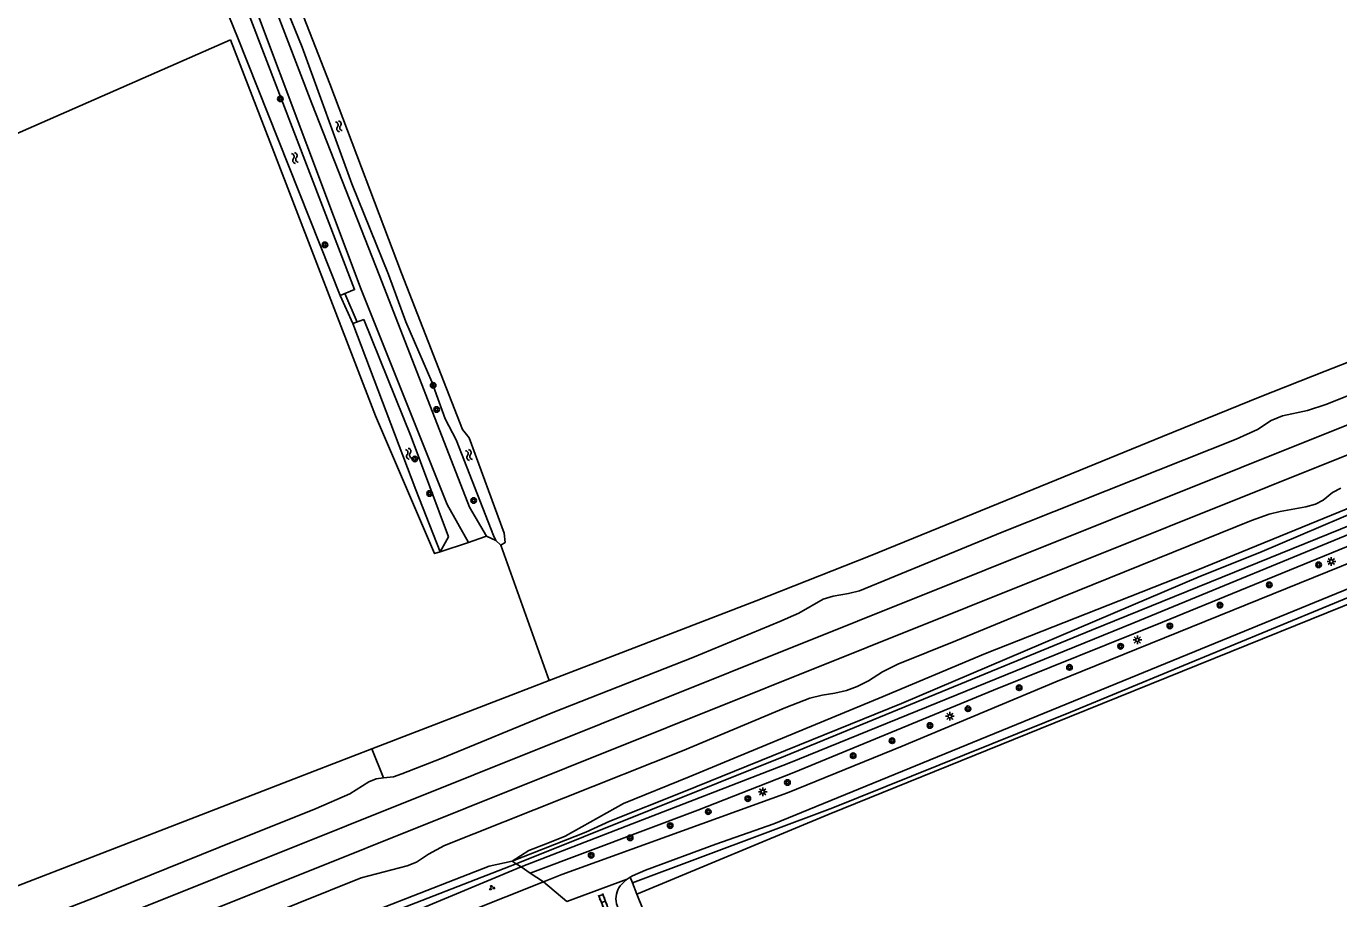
# Model space of a CAD drawing. Extents: x 135999 to 138000, y 396000 to 398501.
# Drawn here: x 136320.6 to 136509.6, y 397320.4 to 397446 of the extents above; entities that cross this region are included whole.
import ezdxf

# ---------------------------------------------------------------- set-up
doc = ezdxf.new("R2010")
doc.units = 0
for name, color, linetype in [('gg-afsc-draadraster', 7, 'Continuous'), ('gg-afsc-hekwerk', 7, 'Continuous'), ('gg-afsc-lijn draadraster', 7, 'Continuous'), ('gg-aspt-spoorlijn', 7, 'Continuous'), ('gg-knt-BGT kruinlijn', 7, 'Continuous'), ('gg-knt-bronhoudergrens', 7, 'Continuous'), ('gg-knt-onverhard', 7, 'Continuous'), ('gg-knt-verharding', 7, 'Continuous'), ('gg-kntw-beschoeiing', 7, 'Continuous'), ('gg-kntw-bovenkant insteek waterloop', 7, 'Continuous'), ('gg-kwrk-duiker nz buis', 7, 'Continuous'), ('gt-grn-groengrens', 7, 'Continuous'), ('gt-symb-boom', 7, 'Continuous'), ('gt-symb-groenvak', 7, 'Continuous'), ('gt-symb-klinker verharding', 7, 'Continuous'), ('gt-symb-lichtmast', 7, 'Continuous'), ('gt-symb-watersymbool', 7, 'Continuous'), ('gx-grn-maaiveld', 7, 'Continuous')]:
    doc.layers.add(name, color=color, linetype=linetype)

# ---------------------------------------------------------------- blocks, each defined once
blk = doc.blocks.new('gt0-BOOM')
at = {"layer": 'gt-symb-boom'}
for radius in [0.4, 0.2]:
    blk.add_circle((0, 0), radius, dxfattribs=at)
blk = doc.blocks.new('gt0-WA')
at = {"layer": 'gt-symb-watersymbool'}
for centre, start, end in [((-0.32, 0.02), 28.0725, 151.9275), ((0.43, 0.42), 208.0725, 331.9275), ((-0.32, -0.43), 28.0725, 151.9275), ((0.43, -0.03), 208.0725, 331.9275)]:
    blk.add_arc(centre, 0.425, start, end, dxfattribs=at)
blk = doc.blocks.new('gt0-LMAST')
at = {"layer": 'gt-symb-lichtmast'}
for p, q in [((-0.18, 0.17), (-0.45, 0.44)), ((-0.01, 0.25), (-0.01, 0.62)), ((0.17, 0.17), (0.44, 0.44)), ((-0.26, 0), (-0.63, 0)), ((-0.18, -0.18), (-0.45, -0.45)), ((-0.01, -0.25), (-0.01, -0.63)), ((0.44, -0.45), (0.17, -0.18)), ((0.24, 0), (0.62, 0))]:
    blk.add_line(p, q, dxfattribs=at)
blk.add_circle((-0.01, 0), 0.25, dxfattribs=at)
blk = doc.blocks.new('gt0-KL1')
at = {"layer": 'gt-symb-klinker verharding'}
for p, q in [((-1.15, 0.3), (1.15, 0.3)), ((-1, -0.3), (-1, 0.3)), ((-0.5, 0.3), (-0.5, 0.45)), ((0, -0.3), (0, 0.3)), ((0.5, 0.3), (0.5, 0.45)), ((1, -0.3), (1, 0.3)), ((-1.15, -0.3), (1.15, -0.3)), ((-0.5, -0.45), (-0.5, -0.3)), ((0.5, -0.45), (0.5, -0.3))]:
    blk.add_line(p, q, dxfattribs=at)
blk = doc.blocks.new('gt0-GRVAK')
at = {"layer": 'gt-symb-groenvak'}
for p, q in [((-0.11, 0.19), (-0.23, 0.24)), ((-0.18, 0.15), (0.09, 0.15)), ((-0.09, 0.21), (-0.16, 0.32)), ((-0.05, 0.21), (-0.05, 0.39)), ((0, 0.21), (0.06, 0.32)), ((0.02, 0.19), (0.13, 0.24)), ((0.26, -0.05), (0.2, 0.06)), ((0.3, -0.05), (0.3, 0.13)), ((0.35, -0.05), (0.41, 0.06)), ((-0.24, -0.23), (-0.36, -0.18)), ((-0.32, -0.26), (-0.05, -0.26)), ((-0.23, -0.21), (-0.29, -0.1)), ((-0.18, -0.2), (-0.18, -0.02)), ((-0.14, -0.21), (-0.07, -0.1)), ((-0.12, -0.23), (0, -0.18)), ((0.24, -0.07), (0.12, -0.02)), ((0.17, -0.11), (0.44, -0.11)), ((0.37, -0.07), (0.49, -0.02))]:
    blk.add_line(p, q, dxfattribs=at)

msp = doc.modelspace()

# ---------------------------------------------------------------- linework, layer by layer
at = {"layer": 'gg-afsc-draadraster'}
msp.add_lwpolyline([(136279.27, 397412.69), (136301.19, 397422.61), (136350.04, 397444.03)], dxfattribs=at)
at = {"layer": 'gg-afsc-hekwerk'}
msp.add_lwpolyline([(136319.62, 397297.73), (136350.34, 397310.3), (136361.43, 397314.92), (136364.26, 397316.11), (136387.27, 397325.08), (136390.59, 397325.81), (136393, 397327.32), (136395.71, 397328.37), (136398.22, 397329.4), (136406.63, 397334.08), (136416.07, 397337.93), (136424.5, 397341.42), (136443.45, 397349.26), (136458.75, 397355.68), (136489.32, 397367.71), (136552.35, 397393.47), (136574.57, 397402.49), (136617.53, 397419.95), (136624.61, 397422.84), (136660.44, 397437.49), (136669.89, 397441.28), (136689.65, 397449.29), (136703.18, 397454.79)], dxfattribs=at)
at = {"layer": 'gg-afsc-lijn draadraster'}
msp.add_lwpolyline([(136279.27, 397412.69), (136301.19, 397422.61), (136350.04, 397444.03)], dxfattribs=at)
at = {"layer": 'gg-aspt-spoorlijn'}
for points in [[(136075.43, 397214.46), (136165.19, 397250.32), (136175.83, 397254.5), (136256.7, 397286.85), (136831.36, 397516.94), (136867.05, 397531.05), (136889.12, 397539.65), (136916.33, 397550.04), (136945.87, 397561.09), (136993.36, 397578.62), (137270.52, 397680.02), (137802.49, 397874.91), (137896.16, 397909.12), (138000, 397947.19)], [(136076.98, 397210.64), (136113.05, 397225.06), (136129.39, 397231.53), (136568.99, 397407.55), (136729.79, 397471.81), (136768.52, 397487.4), (136830.41, 397512.12), (136867.43, 397526.8), (136895.68, 397537.75), (136937.99, 397553.93), (136956.86, 397560.98), (136995.09, 397575.13), (137083.8, 397607.68), (137604.83, 397798.5), (137686.49, 397828.47), (137782.44, 397863.56), (137832.38, 397881.91), (137892.9, 397903.99), (137919.35, 397913.74), (138000, 397943.3)]]:
    msp.add_lwpolyline(points, dxfattribs=at)
at = {"layer": 'gg-knt-BGT kruinlijn'}
for p, q in [((136531.05, 397400.8), (136507.74, 397391.52)), ((136505.13, 397390.64), (136501.5, 397389.88)), ((136507.74, 397391.52), (136505.13, 397390.64)), ((136499.89, 397389.22), (136497.93, 397387.94)), ((136501.5, 397389.88), (136499.89, 397389.22)), ((136497.93, 397387.94), (136494.84, 397386.53)), ((136494.84, 397386.53), (136461.14, 397373.15)), ((136508.72, 397378.84), (136509.93, 397379.48)), ((136504.89, 397376.81), (136506.24, 397377.17)), ((136506.24, 397377.17), (136507.35, 397377.77)), ((136507.35, 397377.77), (136508.72, 397378.84)), ((136497.06, 397374.83), (136499.57, 397375.72)), ((136499.57, 397375.72), (136501.18, 397376.14)), ((136501.18, 397376.14), (136504.89, 397376.81)), ((136469.72, 397363.78), (136497.06, 397374.83)), ((136461.14, 397373.15), (136440.58, 397364.71)), ((136436.81, 397363.95), (136435.36, 397363.48)), ((136439.01, 397364.33), (136436.81, 397363.95)), ((136440.58, 397364.71), (136439.01, 397364.33)), ((136435.36, 397363.48), (136431.86, 397361.47)), ((136454.49, 397357.51), (136469.72, 397363.78)), ((136429.14, 397360.28), (136416.62, 397355.11)), ((136431.86, 397361.47), (136429.14, 397360.28)), ((136446.12, 397354.17), (136454.49, 397357.51)), ((136416.62, 397355.11), (136396.45, 397347.21)), ((136441.88, 397351.76), (136443.9, 397353.04)), ((136443.9, 397353.04), (136446.12, 397354.17)), ((136438.71, 397350.34), (136440.25, 397350.93)), ((136440.25, 397350.93), (136441.88, 397351.76)), ((136430, 397347.89), (136433.45, 397349.23)), ((136433.45, 397349.23), (136435.21, 397349.7)), ((136435.21, 397349.7), (136437.03, 397349.95)), ((136437.03, 397349.95), (136438.71, 397350.34)), ((136396.45, 397347.21), (136380.34, 397340.58)), ((136415.11, 397341.68), (136430, 397347.89)), ((136380.84, 397328.02), (136415.11, 397341.68)), ((136380.34, 397340.58), (136374.67, 397338.34)), ((136371.02, 397337.62), (136369.95, 397337.2)), ((136372.05, 397337.8), (136371.02, 397337.62)), ((136373.47, 397337.91), (136372.05, 397337.8)), ((136374.67, 397338.34), (136373.47, 397337.91)), ((136369.95, 397337.2), (136367.19, 397335.49)), ((136367.19, 397335.49), (136362.37, 397333.38)), ((136362.37, 397333.38), (136348.33, 397327.75)), ((136378.51, 397326.79), (136380.84, 397328.02)), ((136348.33, 397327.75), (136331.13, 397320.81)), ((136376.81, 397325.64), (136378.51, 397326.79)), ((136368.86, 397323.38), (136375.48, 397325.1)), ((136375.48, 397325.1), (136376.81, 397325.64)), ((136348.54, 397315.26), (136368.86, 397323.38)), ((136331.13, 397320.81), (136311.42, 397313.21))]:
    msp.add_line(p, q, dxfattribs=at)
at = {"layer": 'gg-knt-bronhoudergrens'}
for p, q in [((136380.2, 397370.33), (136384.27, 397371.68)), ((136384.27, 397371.68), (136386.62, 397372.46)), ((136386.89, 397372.55), (136388.22, 397371.93))]:
    msp.add_line(p, q, dxfattribs=at)
for points in [[(136739.05, 397457.08), (136700.53, 397441.11), (136662.01, 397425.15), (136623.8, 397408.95), (136524.16, 397368.13), (136468.59, 397345.65), (136436.22, 397332.55), (136408.54, 397321.05)], [(136350.04, 397444.03), (136356.27, 397427.88), (136370.91, 397389.9), (136379.4, 397370.06), (136380.2, 397370.33)]]:
    msp.add_lwpolyline(points, dxfattribs=at)
at = {"layer": 'gg-knt-onverhard'}
msp.add_line((136386.62, 397372.46), (136386.89, 397372.55), dxfattribs=at)
for points in [[(136333.36, 397500), (136346.23, 397468.49), (136353.19, 397449.74), (136368.85, 397408.08), (136381.23, 397377.14), (136384.27, 397371.68)], [(136386.89, 397372.55), (136384.42, 397376.73), (136371.53, 397409.96), (136361.75, 397434.83), (136352.83, 397458.04), (136345.37, 397477.18), (136336.21, 397500)]]:
    msp.add_lwpolyline(points, dxfattribs=at)
at = {"layer": 'gg-knt-verharding'}
for p, q in [((136398.46, 397319.97), (136407.15, 397323.18)), ((136407.15, 397323.18), (136406.6, 397322.72)), ((136407.59, 397323.49), (136407.15, 397323.18))]:
    msp.add_line(p, q, dxfattribs=at)
for points in [[(136419.89, 397328.23), (136428.24, 397331.18), (136509.29, 397364.3)], [(136419.89, 397328.23), (136409.8, 397324.48), (136407.9, 397323.7), (136407.59, 397323.49)], [(136406.27, 397317.86), (136405.62, 397319.63), (136405.55, 397320.01), (136405.52, 397320.38)]]:
    msp.add_lwpolyline(points, dxfattribs=at)
msp.add_arc((136408.57, 397320.39), 3.05, 130.1893, 180.1827, dxfattribs=at)
at = {"layer": 'gg-kntw-beschoeiing'}
msp.add_lwpolyline([(136317.37, 397321.48), (136331.55, 397326.93), (136362.16, 397338.77), (136370.38, 397341.94), (136390.43, 397349.68), (136395.91, 397351.79), (136406.89, 397356.01), (136425.74, 397363.28), (136442.12, 397369.76), (136467.89, 397380.26), (136484.25, 397386.93), (136498.27, 397392.62), (136507.66, 397396.33), (136521.75, 397401.86)], dxfattribs=at)
at = {"layer": 'gg-kntw-bovenkant insteek waterloop'}
for p, q in [((136369.24, 397403.75), (136367.65, 397403.17)), ((136380.2, 397370.33), (136381.42, 397372.48)), ((136388.22, 397371.93), (136388.97, 397371.27))]:
    msp.add_line(p, q, dxfattribs=at)
for points in [[(136365.82, 397407.22), (136351.03, 397444.4), (136344.85, 397459.64), (136328.66, 397500)], [(136331.57, 397500), (136339.58, 397481.03), (136344.87, 397466.35), (136352.73, 397447.56), (136367.9, 397408.06), (136365.82, 397407.22)], [(136337.83, 397500), (136347.49, 397475.45), (136355.27, 397455.5), (136360.36, 397442.95), (136367.49, 397423.27), (136372.77, 397410.26), (136375.27, 397403.42), (136379.01, 397394.8), (136380.94, 397389.44), (136382.53, 397386.42), (136387.88, 397372.66), (136388.22, 397371.93)], [(136388.97, 397371.27), (136389.55, 397371.66), (136389.42, 397373.01), (136384.37, 397386.73), (136383.44, 397387.93), (136374.64, 397410.45), (136364.31, 397437.7), (136353.93, 397464.36), (136348.79, 397477.69), (136339.99, 397500)], [(136381.42, 397372.48), (136376.02, 397386.88), (136369.24, 397403.75)], [(136367.65, 397403.17), (136376.73, 397379.23), (136380.2, 397370.33)]]:
    msp.add_lwpolyline(points, dxfattribs=at)
at = {"layer": 'gg-kwrk-duiker nz buis'}
msp.add_line((136366.47, 397407.48), (136368.28, 397403.4), dxfattribs=at)
at = {"layer": 'gt-grn-groengrens'}
for p, q in [((136367.65, 397403.17), (136365.82, 397407.22)), ((136407.59, 397323.49), (136407.91, 397322.67)), ((136408.54, 397321.05), (136407.91, 397322.67)), ((136409.43, 397318.79), (136408.54, 397321.05))]:
    msp.add_line(p, q, dxfattribs=at)
msp.add_lwpolyline([(136407.91, 397322.67), (136436.78, 397333.45), (136470.96, 397347.26), (136515.6, 397365.67), (136545.14, 397377.83), (136593.4, 397397.68), (136627.13, 397411.5), (136653.08, 397422.01), (136655.93, 397423.15)], dxfattribs=at)
at = {"layer": 'gx-grn-maaiveld'}
for p, q in [((136395.91, 397351.79), (136388.97, 397371.27)), ((136372.05, 397337.8), (136370.38, 397341.94)), ((136391.17, 397325.42), (136390.59, 397325.81)), ((136391.17, 397325.42), (136391.87, 397324.95)), ((136393.18, 397324.07), (136391.87, 397324.95)), ((136395.07, 397322.8), (136384.23, 397318.5)), ((136393.18, 397324.07), (136395.07, 397322.8)), ((136395.07, 397322.8), (136398.46, 397319.97))]:
    msp.add_line(p, q, dxfattribs=at)
for points in [[(136933.51, 397541.63), (136919.22, 397535.79), (136915.14, 397534.96), (136914.03, 397534.61), (136910.36, 397533.15), (136909.3, 397532.66), (136904.46, 397529.76), (136902.77, 397529.02), (136882.77, 397521.15), (136831.99, 397500.22), (136812.46, 397492.35), (136767.42, 397473.9), (136748.33, 397466.12), (136681.54, 397438.62), (136645.6, 397424.15), (136623.46, 397414.82), (136601.25, 397405.8), (136513.81, 397369.77), (136468.89, 397351.61), (136446.75, 397342.32), (136430.24, 397335.61), (136397.75, 397323.87), (136395.07, 397322.8)], [(136768.59, 397477.74), (136663.66, 397435.4), (136592.37, 397406.22), (136514.59, 397374.32), (136480.12, 397360.08), (136430.44, 397339.9), (136391.87, 397324.95)], [(136709.71, 397475.34), (136697.95, 397470.74), (136681.48, 397464.29), (136669.75, 397459.74), (136655.72, 397454.23), (136643.9, 397449.61), (136632.12, 397445), (136620.44, 397440.44), (136606.3, 397434.91), (136589.88, 397428.49), (136578.72, 397424.14), (136568.89, 397420.29), (136549.94, 397412.89), (136535.88, 397407.37), (136521.75, 397401.86), (136507.66, 397396.33), (136498.27, 397392.62), (136484.25, 397386.93), (136467.89, 397380.26), (136442.12, 397369.76), (136425.74, 397363.28), (136406.89, 397356.01), (136395.91, 397351.79)], [(136391.17, 397325.42), (136429.93, 397340.97), (136473.99, 397359.02), (136552.6, 397390.92), (136588.2, 397405.38), (136646.65, 397429.55), (136688.17, 397446.6), (136727.08, 397462.37)], [(136723.85, 397458.22), (136698.85, 397448.22), (136674.82, 397438.48), (136624.34, 397417.7), (136579.66, 397399.49), (136531.92, 397379.72), (136484.25, 397360.2), (136459.87, 397350.4), (136431.12, 397338.55), (136417.34, 397333.14), (136393.18, 397324.07)], [(136624.61, 397422.84), (136617.53, 397419.95), (136574.57, 397402.49), (136552.35, 397393.47), (136489.32, 397367.71), (136458.75, 397355.68), (136443.45, 397349.26), (136424.5, 397341.42), (136416.07, 397337.93), (136406.63, 397334.08), (136398.22, 397329.4), (136395.71, 397328.37), (136393, 397327.32), (136390.59, 397325.81)], [(136624.61, 397422.84), (136624.83, 397422.16), (136620.14, 397420.41), (136606.68, 397415.08), (136588.86, 397407.86), (136573.5, 397401.18), (136566.65, 397398.58), (136552.75, 397392.6), (136520.48, 397379.49), (136512.89, 397376.48), (136498.24, 397370.2), (136489.68, 397366.82), (136446.64, 397348.49), (136415.27, 397335.78), (136404.63, 397331.57), (136401.17, 397329.98), (136390.59, 397325.81)], [(136652.05, 397422.73), (136620.36, 397409.69), (136509.29, 397364.3)], [(136395.91, 397351.79), (136390.43, 397349.68), (136370.38, 397341.94)], [(136370.38, 397341.94), (136362.16, 397338.77), (136331.55, 397326.93), (136317.37, 397321.48), (136298.53, 397314.14), (136286.82, 397309.44), (136251.57, 397295.36), (136235.19, 397288.8), (136204.63, 397276.61), (136188.22, 397270.04), (136174.15, 397264.42), (136157.68, 397257.84), (136145.9, 397253.1), (136134.07, 397248.39), (136122.35, 397243.71), (136098.82, 397234.31), (136075.17, 397224.82)], [(136391.87, 397324.95), (136345.66, 397305.69), (136314.78, 397293.38), (136284.08, 397280.73), (136254.57, 397269.01), (136229.29, 397258.9), (136203.11, 397247.92), (136177.88, 397237.01), (136149.26, 397225.74), (136104.16, 397207.55), (136091.01, 397202.98), (136090.47, 397204.5), (136097.37, 397206.93), (136107.23, 397210.63), (136120.31, 397216.56), (136176.11, 397238.93), (136200.64, 397248.91)], [(136390.59, 397325.81), (136387.27, 397325.08), (136364.26, 397316.11), (136361.43, 397314.92), (136350.34, 397310.3), (136319.62, 397297.73), (136304.56, 397291.89), (136292.84, 397287.04), (136266.32, 397275.78), (136251.68, 397269.71)], [(136391.17, 397325.42), (136352.37, 397310.34), (136276.01, 397279.36), (136256.08, 397271.26), (136251.68, 397269.71)]]:
    msp.add_lwpolyline(points, dxfattribs=at)

# ---------------------------------------------------------------- block references
at = {"layer": 'gt-symb-boom'}
for p in [(136357.2, 397435.53), (136363.62, 397414.51), (136379.2, 397394.28), (136379.7, 397390.8), (136376.55, 397383.68), (136378.69, 397378.72), (136385.04, 397377.7), (136506.71, 397368.45), (136499.6, 397365.56), (136492.5, 397362.64), (136485.28, 397359.65), (136478.19, 397356.72), (136470.84, 397353.68), (136463.59, 397350.75), (136456.22, 397347.73), (136450.74, 397345.32), (136445.29, 397343.12), (136439.68, 397340.96), (136430.22, 397337.11), (136424.52, 397334.8), (136418.82, 397332.91), (136413.34, 397330.91), (136407.57, 397329.15), (136401.95, 397326.64)]:
    msp.add_blockref('gt0-BOOM', p, dxfattribs=at)
at = {"layer": 'gt-symb-groenvak'}
msp.add_blockref('gt0-GRVAK', (136387.63, 397321.95), dxfattribs=at)
at = {"layer": 'gt-symb-klinker verharding', "rotation": -68.23049831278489}
msp.add_blockref('gt0-KL1', (136403.72, 397319.94), dxfattribs=at)
at = {"layer": 'gt-symb-lichtmast'}
for p in [(136508.55, 397368.93), (136480.62, 397357.64), (136453.62, 397346.65), (136426.67, 397335.78)]:
    msp.add_blockref('gt0-LMAST', p, dxfattribs=at)
at = {"layer": 'gt-symb-watersymbool'}
for p, rotation in [((136365.62, 397431.63), -68.53893641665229), ((136359.28, 397427.07), -68.53893641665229), ((136375.67, 397384.48), -68.53893641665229), ((136384.35, 397384.3), -68.53893641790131)]:
    msp.add_blockref('gt0-WA', p, dxfattribs=dict(at, rotation=rotation))

doc.saveas('drawing.dxf')
